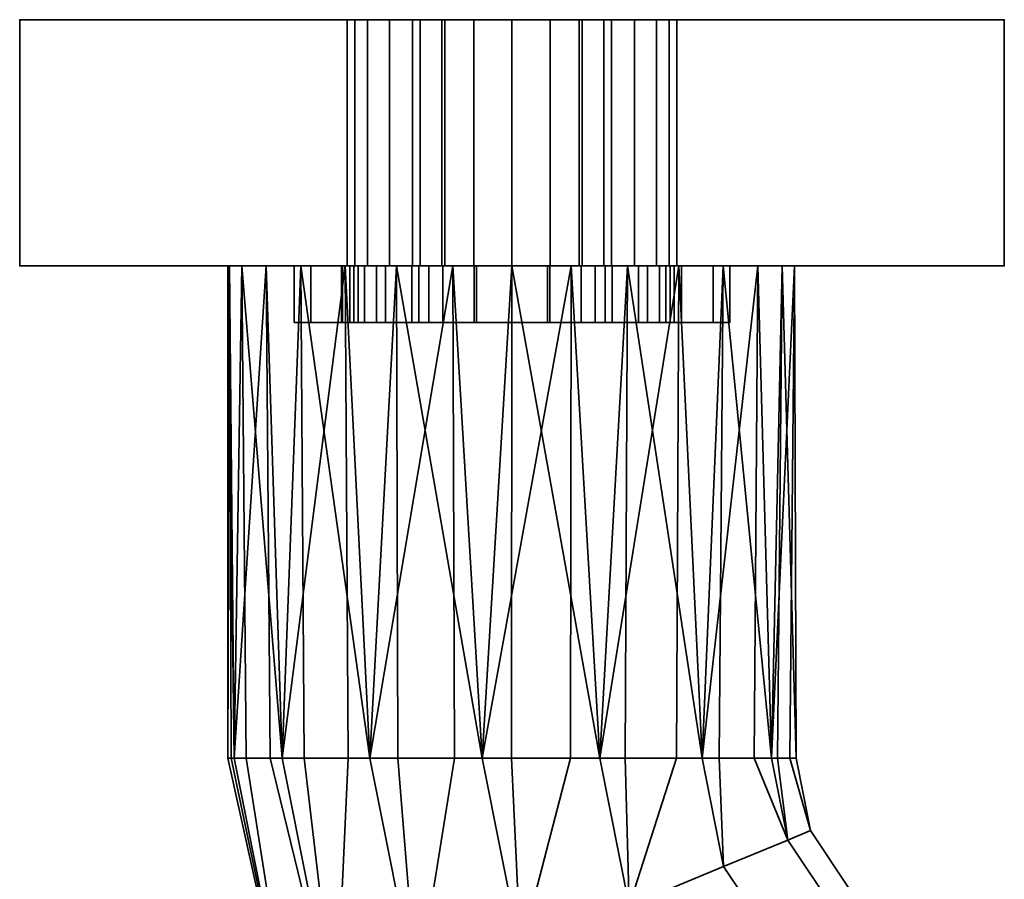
# Model space of a CAD drawing. Header units: millimetres. Extents: x -490 to 6690, y -115 to 132.
# Tile 819 of 1031: x 5520 to 5572, y -89 to -44. Entities that reach past the tile are written whole.
import ezdxf

# ---------------------------------------------------------------- set-up
doc = ezdxf.new("R2010")
doc.units = ezdxf.units.MM
doc.layers.add('151', color=7, linetype='Continuous', true_color=0xffffff)

# ---------------------------------------------------------------- blocks, each defined once
blk = doc.blocks.new('UG_SURFACE_321')
at = {"layer": '151', "color": 252, "linetype": 'Continuous', "lineweight": 35}
for points in [[(5537.654, -57, 1013.609), (5537.654, -60, 1013.609), (5538.85, -60, 1016.597), (5538.85, -57, 1016.597)], [(5537.654, -57, 1010.391), (5537.654, -60, 1010.391), (5537.654, -60, 1013.609), (5537.654, -57, 1013.609)], [(5538.85, -57, 1007.403), (5538.85, -60, 1007.403), (5537.654, -60, 1010.391), (5537.654, -57, 1010.391)], [(5538.85, -57, 1007.403), (5537.654, -57, 1010.391), (5537.654, -57, 1013.609), (5538.85, -57, 1016.597)], [(5538.85, -57, 1016.597), (5538.85, -60, 1016.597), (5541.072, -60, 1018.926), (5541.072, -57, 1018.926)], [(5541.072, -57, 1005.074), (5541.072, -60, 1005.074), (5538.85, -60, 1007.403), (5538.85, -57, 1007.403)], [(5541.072, -57, 1018.926), (5544, -57, 1003.739), (5541.072, -57, 1005.074), (5538.85, -57, 1007.403)], [(5538.85, -57, 1016.597), (5541.072, -57, 1018.926), (5538.85, -57, 1007.403)], [(5541.072, -57, 1018.926), (5541.072, -60, 1018.926), (5544, -60, 1020.261), (5544, -57, 1020.261)], [(5544, -57, 1003.739), (5544, -60, 1003.739), (5541.072, -60, 1005.074), (5541.072, -57, 1005.074)], [(5541.072, -57, 1018.926), (5544, -57, 1020.261), (5544, -57, 1003.739)], [(5544, -57, 1020.261), (5544, -60, 1020.261), (5544, -60, 1003.739), (5544, -57, 1003.739)], [(5538.85, -60, 1016.597), (5537.654, -60, 1013.609), (5537.654, -60, 1010.391), (5538.85, -60, 1007.403)], [(5544, -60, 1003.739), (5541.072, -60, 1018.926), (5538.85, -60, 1016.597)], [(5538.85, -60, 1007.403), (5541.072, -60, 1005.074), (5544, -60, 1003.739), (5538.85, -60, 1016.597)], [(5544, -60, 1003.739), (5544, -60, 1020.261), (5541.072, -60, 1018.926)]]:
    blk.add_3dface(points, dxfattribs=at)
blk = doc.blocks.new('UG_SURFACE_323')
at = {"layer": '151', "color": 252, "linetype": 'Continuous', "lineweight": 35}
for points in [[(5534.5, -57, 1014.5), (5537.049, -57, 1012.941), (5537, -57, 1012)], [(5534.5, -57, 1014.5), (5535.376, -57, 1018.901), (5538.206, -57, 1016.5), (5537.049, -57, 1012.941)], [(5537, -57, 1012), (5537.44, -57, 1009.219), (5534.5, -57, 993.5), (5534.5, -57, 1014.5)], [(5537.44, -57, 1009.219), (5539.312, -57, 1005.978), (5534.5, -57, 993.5)], [(5539.312, -57, 1005.978), (5542.339, -57, 1003.778), (5535.376, -57, 989.099), (5534.5, -57, 993.5)], [(5535.376, -57, 989.099), (5535.376, -60, 989.099), (5534.5, -60, 993.5), (5534.5, -57, 993.5)], [(5534.5, -57, 993.5), (5534.5, -60, 993.5), (5534.5, -60, 1014.5), (5534.5, -57, 1014.5)], [(5534.5, -57, 1014.5), (5534.5, -60, 1014.5), (5535.376, -60, 1018.901), (5535.376, -57, 1018.901)], [(5535.376, -57, 1018.901), (5537.868, -57, 1022.632), (5540.71, -57, 1019.281), (5538.206, -57, 1016.5)], [(5537.868, -57, 985.368), (5535.376, -57, 989.099), (5542.339, -57, 1003.778), (5546, -57, 1003)], [(5537.868, -57, 985.368), (5537.868, -60, 985.368), (5535.376, -60, 989.099), (5535.376, -57, 989.099)], [(5535.376, -57, 1018.901), (5535.376, -60, 1018.901), (5537.868, -60, 1022.632), (5537.868, -57, 1022.632)], [(5537, -57, 1012), (5537.049, -57, 1012.941), (5537.049, -60, 1012.941), (5537, -60, 1012)], [(5537, -60, 1012), (5537.44, -60, 1009.219), (5537.44, -57, 1009.219), (5537, -57, 1012)], [(5538.206, -57, 1016.5), (5538.206, -60, 1016.5), (5537.049, -60, 1012.941), (5537.049, -57, 1012.941)], [(5537.44, -57, 1009.219), (5537.44, -60, 1009.219), (5539.312, -60, 1005.978), (5539.312, -57, 1005.978)], [(5546, -57, 1003), (5546, -57, 982), (5541.599, -57, 982.875), (5537.868, -57, 985.368)], [(5544.129, -57, 1020.803), (5540.71, -57, 1019.281), (5537.868, -57, 1022.632), (5541.599, -57, 1025.125)], [(5541.599, -57, 982.875), (5541.599, -60, 982.875), (5537.868, -60, 985.368), (5537.868, -57, 985.368)], [(5537.868, -57, 1022.632), (5537.868, -60, 1022.632), (5541.599, -60, 1025.125), (5541.599, -57, 1025.125)], [(5540.71, -57, 1019.281), (5540.71, -60, 1019.281), (5538.206, -60, 1016.5), (5538.206, -57, 1016.5)], [(5539.312, -57, 1005.978), (5539.312, -60, 1005.978), (5542.339, -60, 1003.778), (5542.339, -57, 1003.778)], [(5544.129, -57, 1020.803), (5544.129, -60, 1020.803), (5540.71, -60, 1019.281), (5540.71, -57, 1019.281)], [(5547.871, -57, 1020.803), (5544.129, -57, 1020.803), (5541.599, -57, 1025.125), (5546, -57, 1026)], [(5546, -57, 982), (5546, -60, 982), (5541.599, -60, 982.875), (5541.599, -57, 982.875)], [(5541.599, -57, 1025.125), (5541.599, -60, 1025.125), (5546, -60, 1026), (5546, -57, 1026)], [(5542.339, -57, 1003.778), (5542.339, -60, 1003.778), (5546, -60, 1003), (5546, -57, 1003)], [(5547.871, -57, 1020.803), (5547.871, -60, 1020.803), (5544.129, -60, 1020.803), (5544.129, -57, 1020.803)], [(5546, -57, 1003), (5546, -60, 1003), (5549.661, -60, 1003.778), (5549.661, -57, 1003.778)], [(5546, -57, 1003), (5549.661, -57, 1003.778), (5556.624, -57, 989.099), (5554.132, -57, 985.368)], [(5546, -57, 1026), (5550.401, -57, 1025.125), (5547.871, -57, 1020.803)], [(5554.132, -57, 985.368), (5550.401, -57, 982.875), (5546, -57, 982), (5546, -57, 1003)], [(5550.401, -57, 982.875), (5550.401, -60, 982.875), (5546, -60, 982), (5546, -57, 982)], [(5546, -57, 1026), (5546, -60, 1026), (5550.401, -60, 1025.125), (5550.401, -57, 1025.125)], [(5551.29, -57, 1019.281), (5551.29, -60, 1019.281), (5547.871, -60, 1020.803), (5547.871, -57, 1020.803)], [(5551.29, -57, 1019.281), (5547.871, -57, 1020.803), (5550.401, -57, 1025.125), (5554.132, -57, 1022.632)], [(5549.661, -57, 1003.778), (5549.661, -60, 1003.778), (5552.688, -60, 1005.978), (5552.688, -57, 1005.978)], [(5557.5, -57, 993.5), (5556.624, -57, 989.099), (5549.661, -57, 1003.778), (5552.688, -57, 1005.978)], [(5554.132, -57, 985.368), (5554.132, -60, 985.368), (5550.401, -60, 982.875), (5550.401, -57, 982.875)], [(5550.401, -57, 1025.125), (5550.401, -60, 1025.125), (5554.132, -60, 1022.632), (5554.132, -57, 1022.632)], [(5553.794, -57, 1016.5), (5553.794, -60, 1016.5), (5551.29, -60, 1019.281), (5551.29, -57, 1019.281)], [(5553.794, -57, 1016.5), (5551.29, -57, 1019.281), (5554.132, -57, 1022.632), (5556.624, -57, 1018.901)], [(5552.688, -57, 1005.978), (5552.688, -60, 1005.978), (5554.56, -60, 1009.219), (5554.56, -57, 1009.219)], [(5557.5, -57, 993.5), (5552.688, -57, 1005.978), (5554.56, -57, 1009.219)], [(5554.951, -57, 1012.941), (5554.951, -60, 1012.941), (5553.794, -60, 1016.5), (5553.794, -57, 1016.5)], [(5556.624, -57, 1018.901), (5557.5, -57, 1014.5), (5554.951, -57, 1012.941), (5553.794, -57, 1016.5)], [(5556.624, -57, 989.099), (5556.624, -60, 989.099), (5554.132, -60, 985.368), (5554.132, -57, 985.368)], [(5554.132, -57, 1022.632), (5554.132, -60, 1022.632), (5556.624, -60, 1018.901), (5556.624, -57, 1018.901)], [(5554.56, -57, 1009.219), (5554.56, -60, 1009.219), (5554.951, -60, 1012.941), (5554.951, -57, 1012.941)], [(5554.56, -57, 1009.219), (5554.951, -57, 1012.941), (5557.5, -57, 1014.5), (5557.5, -57, 993.5)], [(5557.5, -57, 993.5), (5557.5, -60, 993.5), (5556.624, -60, 989.099), (5556.624, -57, 989.099)], [(5556.624, -57, 1018.901), (5556.624, -60, 1018.901), (5557.5, -60, 1014.5), (5557.5, -57, 1014.5)], [(5557.5, -57, 1014.5), (5557.5, -60, 1014.5), (5557.5, -60, 993.5), (5557.5, -57, 993.5)], [(5534.5, -60, 1014.5), (5534.5, -60, 993.5), (5537.44, -60, 1009.219), (5537, -60, 1012)], [(5537, -60, 1012), (5537.049, -60, 1012.941), (5534.5, -60, 1014.5)], [(5534.5, -60, 993.5), (5539.312, -60, 1005.978), (5537.44, -60, 1009.219)], [(5537.049, -60, 1012.941), (5538.206, -60, 1016.5), (5535.376, -60, 1018.901), (5534.5, -60, 1014.5)], [(5534.5, -60, 993.5), (5535.376, -60, 989.099), (5542.339, -60, 1003.778), (5539.312, -60, 1005.978)], [(5538.206, -60, 1016.5), (5540.71, -60, 1019.281), (5537.868, -60, 1022.632), (5535.376, -60, 1018.901)], [(5546, -60, 1003), (5542.339, -60, 1003.778), (5535.376, -60, 989.099), (5537.868, -60, 985.368)], [(5541.599, -60, 1025.125), (5537.868, -60, 1022.632), (5540.71, -60, 1019.281), (5544.129, -60, 1020.803)], [(5537.868, -60, 985.368), (5541.599, -60, 982.875), (5546, -60, 982), (5546, -60, 1003)], [(5546, -60, 1026), (5541.599, -60, 1025.125), (5544.129, -60, 1020.803)], [(5544.129, -60, 1020.803), (5547.871, -60, 1020.803), (5550.401, -60, 1025.125), (5546, -60, 1026)], [(5546, -60, 1003), (5546, -60, 982), (5550.401, -60, 982.875), (5554.132, -60, 985.368)], [(5554.132, -60, 985.368), (5556.624, -60, 989.099), (5549.661, -60, 1003.778), (5546, -60, 1003)], [(5547.871, -60, 1020.803), (5551.29, -60, 1019.281), (5554.132, -60, 1022.632), (5550.401, -60, 1025.125)], [(5552.688, -60, 1005.978), (5549.661, -60, 1003.778), (5556.624, -60, 989.099), (5557.5, -60, 993.5)], [(5556.624, -60, 1018.901), (5554.132, -60, 1022.632), (5551.29, -60, 1019.281), (5553.794, -60, 1016.5)], [(5554.56, -60, 1009.219), (5552.688, -60, 1005.978), (5557.5, -60, 993.5)], [(5553.794, -60, 1016.5), (5554.951, -60, 1012.941), (5557.5, -60, 1014.5), (5556.624, -60, 1018.901)], [(5557.5, -60, 993.5), (5557.5, -60, 1014.5), (5554.951, -60, 1012.941), (5554.56, -60, 1009.219)]]:
    blk.add_3dface(points, dxfattribs=at)
blk = doc.blocks.new('UG_SURFACE_325')
at = {"layer": '151', "color": 252, "linetype": 'Continuous', "lineweight": 35}
for points in [[(5548, -57, 1003.739), (5548, -60, 1003.739), (5548, -60, 1020.261), (5548, -57, 1020.261)], [(5550.928, -57, 1005.074), (5550.928, -60, 1005.074), (5548, -60, 1003.739), (5548, -57, 1003.739)], [(5548, -57, 1020.261), (5548, -60, 1020.261), (5550.928, -60, 1018.926), (5550.928, -57, 1018.926)], [(5548, -57, 1003.739), (5548, -57, 1020.261), (5550.928, -57, 1018.926), (5553.15, -57, 1016.597)], [(5553.15, -57, 1007.403), (5550.928, -57, 1005.074), (5548, -57, 1003.739), (5553.15, -57, 1016.597)], [(5553.15, -57, 1007.403), (5553.15, -60, 1007.403), (5550.928, -60, 1005.074), (5550.928, -57, 1005.074)], [(5550.928, -57, 1018.926), (5550.928, -60, 1018.926), (5553.15, -60, 1016.597), (5553.15, -57, 1016.597)], [(5554.346, -57, 1010.391), (5554.346, -60, 1010.391), (5553.15, -60, 1007.403), (5553.15, -57, 1007.403)], [(5553.15, -57, 1016.597), (5553.15, -60, 1016.597), (5554.346, -60, 1013.609), (5554.346, -57, 1013.609)], [(5553.15, -57, 1016.597), (5554.346, -57, 1013.609), (5554.346, -57, 1010.391), (5553.15, -57, 1007.403)], [(5554.346, -57, 1013.609), (5554.346, -60, 1013.609), (5554.346, -60, 1010.391), (5554.346, -57, 1010.391)], [(5548, -60, 1020.261), (5548, -60, 1003.739), (5550.928, -60, 1005.074), (5553.15, -60, 1007.403)], [(5553.15, -60, 1016.597), (5550.928, -60, 1018.926), (5548, -60, 1020.261), (5553.15, -60, 1007.403)], [(5553.15, -60, 1007.403), (5554.346, -60, 1010.391), (5554.346, -60, 1013.609), (5553.15, -60, 1016.597)]]:
    blk.add_3dface(points, dxfattribs=at)
blk = doc.blocks.new('UG_SURFACE_327')
at = {"layer": '151', "color": 254, "linetype": 'Continuous', "lineweight": 35}
for points in [[(5520, -44, 951.5), (5538.368, -44, 1007.721), (5540.75, -44, 1005), (5540.75, -44, 992.5)], [(5546, -44, 948), (5520, -44, 951.5), (5543.991, -44, 987.65), (5546, -44, 987.25)], [(5540.75, -44, 992.5), (5541.15, -44, 990.491), (5520, -44, 951.5)], [(5541.15, -44, 990.491), (5542.288, -44, 988.788), (5520, -44, 951.5)], [(5542.288, -44, 988.788), (5543.991, -44, 987.65), (5520, -44, 951.5)], [(5520, -44, 951.5), (5537.289, -44, 1011.173), (5538.368, -44, 1007.721)], [(5520, -44, 1186.5), (5539.527, -44, 1017.888), (5537.699, -44, 1014.767)], [(5520, -44, 1186.5), (5546, -44, 1190), (5546, -44, 1020.75), (5542.461, -44, 1020.002)], [(5542.461, -44, 1020.002), (5539.527, -44, 1017.888), (5520, -44, 1186.5)], [(5537.699, -44, 1014.767), (5537.289, -44, 1011.173), (5520, -44, 951.5), (5520, -44, 1186.5)], [(5546, -44, 948), (5546, -57, 948), (5520, -57, 951.5), (5520, -44, 951.5)], [(5520, -44, 951.5), (5520, -57, 951.5), (5520, -57, 1186.5), (5520, -44, 1186.5)], [(5520, -44, 1186.5), (5520, -57, 1186.5), (5546, -57, 1190), (5546, -44, 1190)], [(5537.289, -44, 1011.173), (5537.289, -57, 1011.173), (5538.368, -57, 1007.721), (5538.368, -44, 1007.721)], [(5537.699, -44, 1014.767), (5537.699, -57, 1014.767), (5537.289, -57, 1011.173), (5537.289, -44, 1011.173)], [(5539.527, -44, 1017.888), (5539.527, -57, 1017.888), (5537.699, -57, 1014.767), (5537.699, -44, 1014.767)], [(5538.368, -44, 1007.721), (5538.368, -57, 1007.721), (5540.75, -57, 1005), (5540.75, -44, 1005)], [(5542.461, -44, 1020.002), (5542.461, -57, 1020.002), (5539.527, -57, 1017.888), (5539.527, -44, 1017.888)], [(5540.75, -44, 1005), (5540.75, -57, 1005), (5540.75, -57, 992.5), (5540.75, -44, 992.5)], [(5540.75, -44, 992.5), (5540.75, -57, 992.5), (5541.15, -57, 990.491), (5541.15, -44, 990.491)], [(5541.15, -44, 990.491), (5541.15, -57, 990.491), (5542.288, -57, 988.788), (5542.288, -44, 988.788)], [(5542.288, -44, 988.788), (5542.288, -57, 988.788), (5543.991, -57, 987.65), (5543.991, -44, 987.65)], [(5546, -44, 1020.75), (5546, -57, 1020.75), (5542.461, -57, 1020.002), (5542.461, -44, 1020.002)], [(5543.991, -44, 987.65), (5543.991, -57, 987.65), (5546, -57, 987.25), (5546, -44, 987.25)], [(5546, -44, 987.25), (5548.009, -44, 987.65), (5572, -44, 951.5), (5546, -44, 948)], [(5549.539, -44, 1020.002), (5546, -44, 1020.75), (5546, -44, 1190), (5572, -44, 1186.5)], [(5549.539, -44, 1020.002), (5549.539, -57, 1020.002), (5546, -57, 1020.75), (5546, -44, 1020.75)], [(5572, -44, 951.5), (5572, -57, 951.5), (5546, -57, 948), (5546, -44, 948)], [(5546, -44, 987.25), (5546, -57, 987.25), (5548.009, -57, 987.65), (5548.009, -44, 987.65)], [(5546, -44, 1190), (5546, -57, 1190), (5572, -57, 1186.5), (5572, -44, 1186.5)], [(5572, -44, 951.5), (5548.009, -44, 987.65), (5549.712, -44, 988.788)], [(5548.009, -44, 987.65), (5548.009, -57, 987.65), (5549.712, -57, 988.788), (5549.712, -44, 988.788)], [(5552.473, -44, 1017.888), (5549.539, -44, 1020.002), (5572, -44, 1186.5)], [(5552.473, -44, 1017.888), (5552.473, -57, 1017.888), (5549.539, -57, 1020.002), (5549.539, -44, 1020.002)], [(5572, -44, 951.5), (5549.712, -44, 988.788), (5550.85, -44, 990.491)], [(5549.712, -44, 988.788), (5549.712, -57, 988.788), (5550.85, -57, 990.491), (5550.85, -44, 990.491)], [(5572, -44, 951.5), (5550.85, -44, 990.491), (5551.25, -44, 992.5)], [(5550.85, -44, 990.491), (5550.85, -57, 990.491), (5551.25, -57, 992.5), (5551.25, -44, 992.5)], [(5551.25, -44, 992.5), (5551.25, -57, 992.5), (5551.25, -57, 1005), (5551.25, -44, 1005)], [(5551.25, -44, 992.5), (5551.25, -44, 1005), (5553.632, -44, 1007.721), (5572, -44, 951.5)], [(5551.25, -44, 1005), (5551.25, -57, 1005), (5553.632, -57, 1007.721), (5553.632, -44, 1007.721)], [(5572, -44, 1186.5), (5554.301, -44, 1014.767), (5552.473, -44, 1017.888)], [(5554.301, -44, 1014.767), (5554.301, -57, 1014.767), (5552.473, -57, 1017.888), (5552.473, -44, 1017.888)], [(5572, -44, 951.5), (5553.632, -44, 1007.721), (5554.711, -44, 1011.173)], [(5553.632, -44, 1007.721), (5553.632, -57, 1007.721), (5554.711, -57, 1011.173), (5554.711, -44, 1011.173)], [(5554.711, -44, 1011.173), (5554.301, -44, 1014.767), (5572, -44, 1186.5), (5572, -44, 951.5)], [(5554.711, -44, 1011.173), (5554.711, -57, 1011.173), (5554.301, -57, 1014.767), (5554.301, -44, 1014.767)], [(5572, -44, 1186.5), (5572, -57, 1186.5), (5572, -57, 951.5), (5572, -44, 951.5)], [(5520, -57, 951.5), (5541.15, -57, 990.491), (5540.75, -57, 992.5)], [(5520, -57, 951.5), (5542.288, -57, 988.788), (5541.15, -57, 990.491)], [(5520, -57, 951.5), (5531.734, -57, 1099.365), (5531, -57, 1104)], [(5520, -57, 951.5), (5543.991, -57, 987.65), (5542.288, -57, 988.788)], [(5531, -57, 1104), (5531.082, -57, 1105.568), (5520, -57, 1186.5), (5520, -57, 951.5)], [(5520, -57, 951.5), (5546, -57, 948), (5546, -57, 987.25), (5543.991, -57, 987.65)], [(5546, -57, 1190), (5520, -57, 1186.5), (5542.881, -57, 1118.672)], [(5520, -57, 1186.5), (5533.01, -57, 1111.5), (5537.183, -57, 1116.135)], [(5520, -57, 951.5), (5534.853, -57, 1093.963), (5531.734, -57, 1099.365)], [(5520, -57, 951.5), (5537.289, -57, 1011.173), (5537.699, -57, 1014.767)], [(5540.75, -57, 992.5), (5540.75, -57, 1005), (5538.368, -57, 1007.721), (5520, -57, 951.5)], [(5537.183, -57, 1116.135), (5542.881, -57, 1118.672), (5520, -57, 1186.5)], [(5520, -57, 951.5), (5539.899, -57, 1090.297), (5534.853, -57, 1093.963)], [(5538.368, -57, 1007.721), (5537.289, -57, 1011.173), (5520, -57, 951.5)], [(5537.699, -57, 1014.767), (5546, -57, 1089), (5539.899, -57, 1090.297), (5520, -57, 951.5)], [(5531.082, -57, 1105.568), (5533.01, -57, 1111.5), (5520, -57, 1186.5)], [(5531, -57, 1104), (5531.734, -57, 1099.365), (5531.328, -83, 1100.881)], [(5531.082, -57, 1105.568), (5531, -57, 1104), (5531, -83, 1104)], [(5531, -83, 1104), (5531.164, -83, 1105.559), (5531.082, -57, 1105.568)], [(5531.328, -83, 1100.881), (5531, -83, 1104), (5531, -57, 1104)], [(5533.01, -57, 1111.5), (5531.082, -57, 1105.568), (5531.328, -83, 1107.119)], [(5531.082, -57, 1105.568), (5531.164, -83, 1105.559), (5531.328, -83, 1107.119)], [(5531.734, -57, 1099.365), (5531.959, -83, 1099.465), (5531.328, -83, 1100.881)], [(5531.328, -83, 1107.119), (5533.234, -83, 1111.4), (5533.01, -57, 1111.5)], [(5531.734, -57, 1099.365), (5534.853, -57, 1093.963), (5533.865, -83, 1095.183)], [(5533.865, -83, 1095.183), (5531.959, -83, 1099.465), (5531.734, -57, 1099.365)], [(5537.183, -57, 1116.135), (5533.01, -57, 1111.5), (5533.865, -83, 1112.817)], [(5533.01, -57, 1111.5), (5533.234, -83, 1111.4), (5533.865, -83, 1112.817)], [(5534.853, -57, 1093.963), (5535.017, -83, 1094.146), (5533.865, -83, 1095.183)], [(5533.865, -83, 1112.817), (5537.348, -83, 1115.953), (5537.183, -57, 1116.135)], [(5534.853, -57, 1093.963), (5539.899, -57, 1090.297), (5538.5, -83, 1091.01)], [(5538.5, -83, 1091.01), (5535.017, -83, 1094.146), (5534.853, -57, 1093.963)], [(5542.881, -57, 1118.672), (5537.183, -57, 1116.135), (5538.5, -83, 1116.99)], [(5537.183, -57, 1116.135), (5537.348, -83, 1115.953), (5538.5, -83, 1116.99)], [(5546, -57, 1089), (5537.699, -57, 1014.767), (5539.527, -57, 1017.888)], [(5539.899, -57, 1090.297), (5539.975, -83, 1090.53), (5538.5, -83, 1091.01)], [(5538.5, -83, 1116.99), (5542.957, -83, 1118.439), (5542.881, -57, 1118.672)], [(5546, -57, 1089), (5539.527, -57, 1017.888), (5542.461, -57, 1020.002)], [(5539.899, -57, 1090.297), (5546, -57, 1089), (5544.432, -83, 1089.082)], [(5544.432, -83, 1089.082), (5539.975, -83, 1090.53), (5539.899, -57, 1090.297)], [(5542.461, -57, 1020.002), (5546, -57, 1020.75), (5546, -57, 1089)], [(5549.119, -57, 1118.672), (5542.881, -57, 1118.672), (5544.432, -83, 1118.918)], [(5542.881, -57, 1118.672), (5542.957, -83, 1118.439), (5544.432, -83, 1118.918)], [(5542.881, -57, 1118.672), (5549.119, -57, 1118.672), (5572, -57, 1186.5), (5546, -57, 1190)], [(5546, -57, 1089), (5545.974, -83, 1089.244), (5544.432, -83, 1089.082)], [(5544.432, -83, 1118.918), (5549.093, -83, 1118.428), (5549.119, -57, 1118.672)], [(5550.635, -83, 1089.734), (5545.974, -83, 1089.244), (5546, -57, 1089)], [(5546, -57, 1089), (5552.101, -57, 1090.297), (5550.635, -83, 1089.734)], [(5552.101, -57, 1090.297), (5546, -57, 1089), (5546, -57, 1020.75), (5549.539, -57, 1020.002)], [(5548.009, -57, 987.65), (5546, -57, 987.25), (5546, -57, 948), (5572, -57, 951.5)], [(5549.712, -57, 988.788), (5548.009, -57, 987.65), (5572, -57, 951.5)], [(5549.119, -57, 1118.672), (5549.093, -83, 1118.428), (5550.635, -83, 1118.266)], [(5554.817, -57, 1116.135), (5549.119, -57, 1118.672), (5550.635, -83, 1118.266)], [(5572, -57, 1186.5), (5549.119, -57, 1118.672), (5554.817, -57, 1116.135)], [(5552.101, -57, 1090.297), (5549.539, -57, 1020.002), (5552.473, -57, 1017.888)], [(5550.85, -57, 990.491), (5549.712, -57, 988.788), (5572, -57, 951.5)], [(5552.101, -57, 1090.297), (5551.978, -83, 1090.51), (5550.635, -83, 1089.734)], [(5550.635, -83, 1118.266), (5554.694, -83, 1115.923), (5554.817, -57, 1116.135)], [(5551.25, -57, 992.5), (5550.85, -57, 990.491), (5572, -57, 951.5)], [(5572, -57, 951.5), (5553.632, -57, 1007.721), (5551.25, -57, 1005), (5551.25, -57, 992.5)], [(5556.037, -83, 1092.853), (5551.978, -83, 1090.51), (5552.101, -57, 1090.297)], [(5552.101, -57, 1090.297), (5557.147, -57, 1093.963), (5556.037, -83, 1092.853)], [(5572, -57, 951.5), (5552.101, -57, 1090.297), (5554.301, -57, 1014.767), (5554.711, -57, 1011.173)], [(5552.473, -57, 1017.888), (5554.301, -57, 1014.767), (5552.101, -57, 1090.297)], [(5557.147, -57, 1093.963), (5552.101, -57, 1090.297), (5572, -57, 951.5)], [(5554.711, -57, 1011.173), (5553.632, -57, 1007.721), (5572, -57, 951.5)], [(5554.817, -57, 1116.135), (5554.694, -83, 1115.923), (5556.037, -83, 1115.147)], [(5558.99, -57, 1111.5), (5554.817, -57, 1116.135), (5556.037, -83, 1115.147)], [(5554.817, -57, 1116.135), (5558.99, -57, 1111.5), (5572, -57, 1186.5)], [(5557.147, -57, 1093.963), (5556.949, -83, 1094.107), (5556.037, -83, 1092.853)], [(5556.037, -83, 1115.147), (5558.792, -83, 1111.356), (5558.99, -57, 1111.5)], [(5559.703, -83, 1097.899), (5556.949, -83, 1094.107), (5557.147, -57, 1093.963)], [(5557.147, -57, 1093.963), (5560.266, -57, 1099.365), (5559.703, -83, 1097.899)], [(5572, -57, 951.5), (5560.266, -57, 1099.365), (5557.147, -57, 1093.963)], [(5558.99, -57, 1111.5), (5558.792, -83, 1111.356), (5559.703, -83, 1110.101)], [(5560.918, -57, 1105.568), (5558.99, -57, 1111.5), (5559.703, -83, 1110.101)], [(5572, -57, 1186.5), (5558.99, -57, 1111.5), (5560.918, -57, 1105.568)], [(5560.266, -57, 1099.365), (5560.026, -83, 1099.416), (5559.703, -83, 1097.899)], [(5559.703, -83, 1110.101), (5560.678, -83, 1105.517), (5560.918, -57, 1105.568)], [(5561, -83, 1104), (5560.026, -83, 1099.416), (5560.266, -57, 1099.365)], [(5560.266, -57, 1099.365), (5560.918, -57, 1105.568), (5561, -83, 1104)], [(5560.918, -57, 1105.568), (5560.266, -57, 1099.365), (5572, -57, 951.5), (5572, -57, 1186.5)], [(5560.918, -57, 1105.568), (5560.678, -83, 1105.517), (5561, -83, 1104)], [(5534.348, -98.182, 1100.881), (5534.348, -98.182, 1107.119), (5531, -83, 1104)], [(5534.348, -98.182, 1107.119), (5531.164, -83, 1105.559), (5531, -83, 1104)], [(5531, -83, 1104), (5531.328, -83, 1100.881), (5534.348, -98.182, 1100.881)], [(5534.348, -98.182, 1107.119), (5531.328, -83, 1107.119), (5531.164, -83, 1105.559)], [(5534.348, -98.182, 1100.881), (5531.328, -83, 1100.881), (5531.959, -83, 1099.465)], [(5533.234, -83, 1111.4), (5531.328, -83, 1107.119), (5534.348, -98.182, 1107.119), (5536.692, -97.211, 1112.817)], [(5531.959, -83, 1099.465), (5533.865, -83, 1095.183), (5536.692, -97.211, 1095.183), (5534.348, -98.182, 1100.881)], [(5536.692, -97.211, 1112.817), (5533.865, -83, 1112.817), (5533.234, -83, 1111.4)], [(5536.692, -97.211, 1095.183), (5533.865, -83, 1095.183), (5535.017, -83, 1094.146)], [(5537.348, -83, 1115.953), (5533.865, -83, 1112.817), (5536.692, -97.211, 1112.817)], [(5535.017, -83, 1094.146), (5538.5, -83, 1091.01), (5540.974, -95.437, 1091.01), (5536.692, -97.211, 1095.183)], [(5536.692, -97.211, 1112.817), (5540.974, -95.437, 1116.99), (5538.5, -83, 1116.99), (5537.348, -83, 1115.953)], [(5540.974, -95.437, 1091.01), (5538.5, -83, 1091.01), (5539.975, -83, 1090.53)], [(5542.957, -83, 1118.439), (5538.5, -83, 1116.99), (5540.974, -95.437, 1116.99)], [(5539.975, -83, 1090.53), (5544.432, -83, 1089.082), (5546.454, -93.167, 1089.082), (5540.974, -95.437, 1091.01)], [(5540.974, -95.437, 1116.99), (5546.454, -93.167, 1118.918), (5544.432, -83, 1118.918), (5542.957, -83, 1118.439)], [(5546.454, -93.167, 1089.082), (5544.432, -83, 1089.082), (5545.974, -83, 1089.244)], [(5549.093, -83, 1118.428), (5544.432, -83, 1118.918), (5546.454, -93.167, 1118.918)], [(5545.974, -83, 1089.244), (5550.635, -83, 1089.734), (5552.186, -90.793, 1089.734), (5546.454, -93.167, 1089.082)], [(5546.454, -93.167, 1118.918), (5552.186, -90.793, 1118.266), (5550.635, -83, 1118.266), (5549.093, -83, 1118.428)], [(5552.186, -90.793, 1089.734), (5550.635, -83, 1089.734), (5551.978, -83, 1090.51)], [(5554.694, -83, 1115.923), (5550.635, -83, 1118.266), (5552.186, -90.793, 1118.266)], [(5551.978, -83, 1090.51), (5556.037, -83, 1092.853), (5557.176, -88.726, 1092.853), (5552.186, -90.793, 1089.734)], [(5552.186, -90.793, 1118.266), (5557.176, -88.726, 1115.147), (5556.037, -83, 1115.147), (5554.694, -83, 1115.923)], [(5557.176, -88.726, 1092.853), (5556.037, -83, 1092.853), (5556.949, -83, 1094.107)], [(5558.792, -83, 1111.356), (5556.037, -83, 1115.147), (5557.176, -88.726, 1115.147), (5560.563, -87.323, 1110.101)], [(5556.949, -83, 1094.107), (5559.703, -83, 1097.899), (5560.563, -87.323, 1097.899), (5557.176, -88.726, 1092.853)], [(5560.563, -87.323, 1110.101), (5559.703, -83, 1110.101), (5558.792, -83, 1111.356)], [(5560.563, -87.323, 1097.899), (5559.703, -83, 1097.899), (5560.026, -83, 1099.416)], [(5560.678, -83, 1105.517), (5559.703, -83, 1110.101), (5560.563, -87.323, 1110.101), (5561.761, -86.827, 1104)], [(5560.026, -83, 1099.416), (5561, -83, 1104), (5561.761, -86.827, 1104), (5560.563, -87.323, 1097.899)], [(5561.761, -86.827, 1104), (5561, -83, 1104), (5560.678, -83, 1105.517)], [(5561.761, -86.827, 1104), (5563.929, -90.071, 1104), (5563.012, -90.988, 1097.899), (5560.563, -87.323, 1097.899)], [(5560.563, -87.323, 1110.101), (5563.012, -90.988, 1110.101), (5563.929, -90.071, 1104), (5561.761, -86.827, 1104)], [(5560.563, -87.323, 1097.899), (5563.012, -90.988, 1097.899), (5560.42, -93.58, 1092.853), (5557.176, -88.726, 1092.853)], [(5557.176, -88.726, 1115.147), (5560.42, -93.58, 1115.147), (5563.012, -90.988, 1110.101), (5560.563, -87.323, 1110.101)], [(5557.176, -88.726, 1092.853), (5560.42, -93.58, 1092.853), (5556.6, -97.4, 1089.734), (5552.186, -90.793, 1089.734)], [(5552.186, -90.793, 1118.266), (5556.6, -97.4, 1118.266), (5560.42, -93.58, 1115.147), (5557.176, -88.726, 1115.147)]]:
    blk.add_3dface(points, dxfattribs=at)

msp = doc.modelspace()

# ---------------------------------------------------------------- linework, layer by layer
at = {"layer": '151', "color": 253, "linetype": 'Continuous', "lineweight": -3}
for p, q in [((5520, -44, 1186.5), (5520, -57, 1186.5)), ((5520, -44, 951.5), (5520, -57, 951.5)), ((5520, -44, 1186.5), (5520, -44, 951.5)), ((5540.75, -57, 1005), (5540.75, -44, 1005)), ((5540.75, -57, 992.5), (5540.75, -44, 992.5)), ((5540.75, -44, 1005), (5540.75, -44, 992.5)), ((5551.25, -57, 992.5), (5551.25, -44, 992.5)), ((5551.25, -44, 992.5), (5551.25, -44, 1005)), ((5551.25, -57, 1005), (5551.25, -44, 1005)), ((5572, -44, 1186.5), (5572, -57, 1186.5)), ((5572, -44, 951.5), (5572, -44, 1186.5)), ((5572, -44, 951.5), (5572, -57, 951.5)), ((5520, -57, 1186.5), (5520, -57, 951.5)), ((5534.5, -57, 993.5), (5534.5, -57, 1014.5)), ((5534.5, -60, 993.5), (5534.5, -57, 993.5)), ((5534.5, -60, 1014.5), (5534.5, -57, 1014.5)), ((5540.75, -57, 1005), (5540.75, -57, 992.5)), ((5544, -60, 1003.739), (5544, -57, 1003.739)), ((5544, -57, 1020.261), (5544, -57, 1003.739)), ((5544, -57, 1020.261), (5544, -60, 1020.261)), ((5548, -57, 1020.261), (5548, -60, 1020.261)), ((5548, -60, 1003.739), (5548, -57, 1003.739)), ((5548, -57, 1003.739), (5548, -57, 1020.261)), ((5551.25, -57, 992.5), (5551.25, -57, 1005)), ((5557.5, -60, 993.5), (5557.5, -57, 993.5)), ((5557.5, -57, 1014.5), (5557.5, -57, 993.5)), ((5557.5, -60, 1014.5), (5557.5, -57, 1014.5)), ((5572, -57, 951.5), (5572, -57, 1186.5)), ((5534.5, -60, 993.5), (5534.5, -60, 1014.5)), ((5544, -60, 1020.261), (5544, -60, 1003.739)), ((5548, -60, 1003.739), (5548, -60, 1020.261)), ((5557.5, -60, 1014.5), (5557.5, -60, 993.5))]:
    msp.add_line(p, q, dxfattribs=at)
at = {"layer": '151', "color": 253, "linetype": 'Continuous', "lineweight": -3, "extrusion": (0, 1, 0)}
msp.add_circle((-5546, 1104, -57), 15, dxfattribs=at)
at = {"layer": '151', "color": 253, "linetype": 'Continuous', "lineweight": -3, "extrusion": (0, -1, 0)}
for centre, radius in [((5546, 1012, 57), 9), ((5546, 1012, 60), 9), ((5546, 1104, 83), 15)]:
    msp.add_circle(centre, radius, dxfattribs=at)
for centre, radius, start, end in [((5546, 1046.321, 44), 98.321, 254.66639, 285.33361), ((5546, 1091.679, 44), 98.321, 74.66639, 105.33361), ((5546, 1012, 44), 8.75, 306.8699, 233.1301), ((5546, 992.5, 44), 5.25, 180, 0), ((5546, 1046.321, 57), 98.321, 254.66639, 285.33361), ((5546, 1091.679, 57), 98.321, 74.66639, 105.33361), ((5546, 1012, 57), 8.75, 306.8699, 233.1301), ((5546, 992.5, 57), 5.25, 180, 0)]:
    msp.add_arc(centre, radius, start, end, dxfattribs=at)
at = {"layer": '151', "color": 253, "linetype": 'Continuous', "lineweight": -3, "extrusion": (0, 1, 0)}
for centre, radius, start, end in [((-5546, 993.5, -57), 11.5, 180, 0), ((-5546, 1014.5, -57), 11.5, 360, 180), ((-5546, 1012, -57), 8.5, 283.609, 76.391), ((-5546, 1012, -57), 8.5, 103.609, 256.391), ((-5546, 1014.5, -60), 11.5, 360, 180), ((-5546, 993.5, -60), 11.5, 180, 0), ((-5546, 1012, -60), 8.5, 283.609, 76.391), ((-5546, 1012, -60), 8.5, 103.609, 256.391)]:
    msp.add_arc(centre, radius, start, end, dxfattribs=at)

# ---------------------------------------------------------------- block references
at = {"layer": '151', "color": 253, "linetype": 'Continuous', "lineweight": -3}
for name in ['UG_SURFACE_327', 'UG_SURFACE_323', 'UG_SURFACE_321', 'UG_SURFACE_325']:
    msp.add_blockref(name, (0, 0), dxfattribs=at)

doc.saveas('drawing.dxf')
